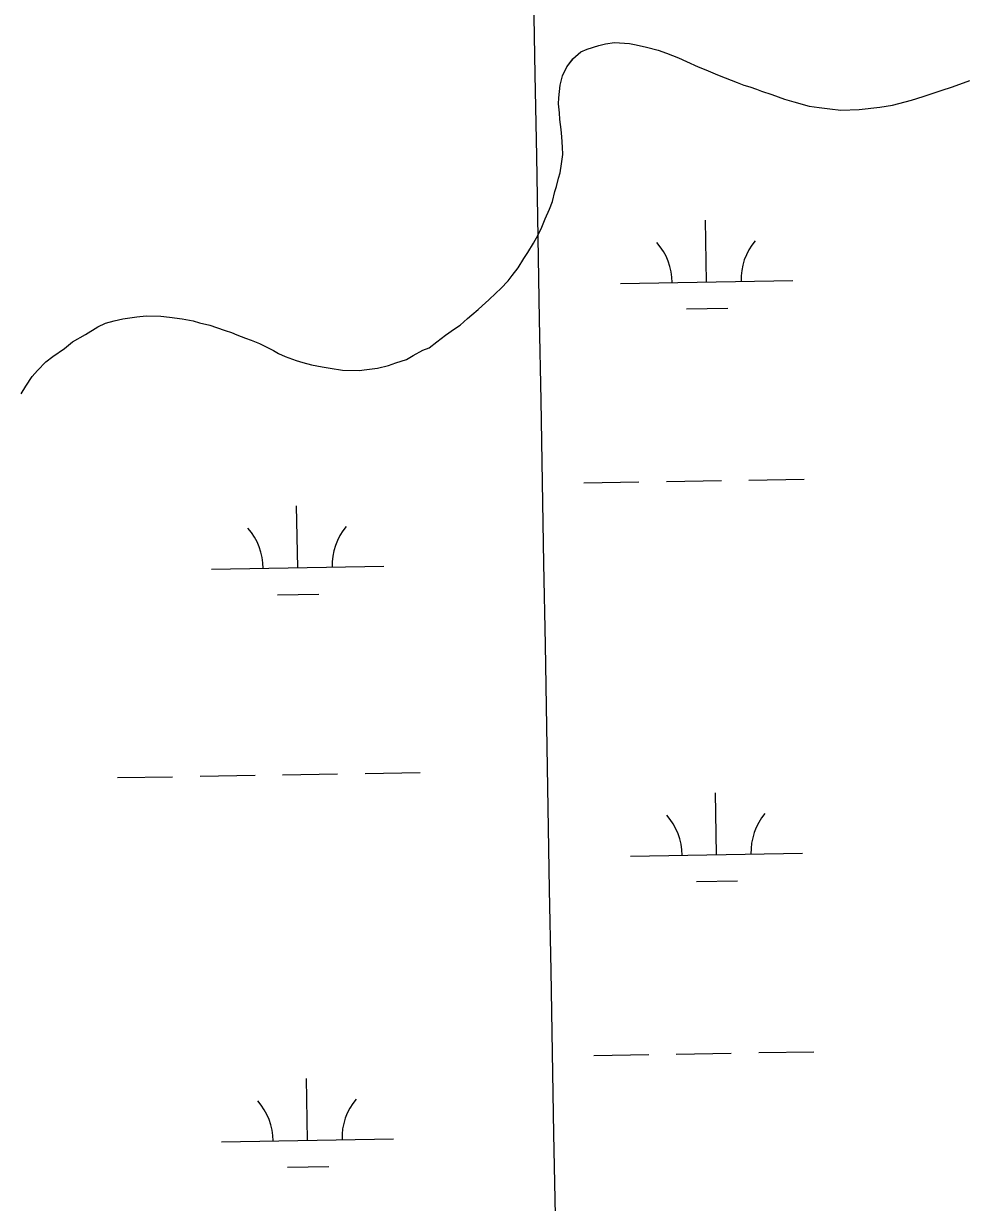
# Model space of a CAD drawing. Extents: x 3892998 to 3931244, y 278583 to 304547.
# Drawn here: x 3923288 to 3923835, y 297879 to 298564 of the extents above; entities that cross this region are included whole.
import ezdxf

# ---------------------------------------------------------------- set-up
doc = ezdxf.new("R2010")
doc.units = 0
for name, color, linetype in [('V-GRID-MAJR', 7, 'Continuous'), ('V-TOPO-SHOR', 7, 'Continuous'), ('V-WETL-SWMP', 7, 'Continuous')]:
    doc.layers.add(name, color=color, linetype=linetype)

msp = doc.modelspace()

# ---------------------------------------------------------------- linework, layer by layer
at = {"layer": 'V-GRID-MAJR'}
msp.add_spline([(3923832.739, 284475.12200000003), (3923726.113, 290533.094), (3923619.453, 296592.991), (3923512.793, 302652.882), (3923512.759, 302654.813)], degree=3, dxfattribs=at)
at = {"layer": 'V-TOPO-SHOR'}
for points in [[(3923416.95, 298380.829), (3923420.149, 298379.78500000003), (3923424.936, 298377.737), (3923428.4420000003, 298376.039), (3923433.22, 298373.668), (3923436.0810000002, 298371.98600000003), (3923439.906, 298370.282), (3923446.296, 298367.874), (3923450.1380000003, 298366.813), (3923455.262, 298365.4), (3923461.361, 298364.286), (3923466.1780000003, 298363.526), (3923473.244, 298362.387), (3923482.9080000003, 298362.156), (3923487.434, 298362.69), (3923493.578, 298363.51), (3923500.06, 298364.966), (3923504.287, 298366.47500000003), (3923510.4620000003, 298368.58400000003), (3923514.384, 298370.745), (3923519.938, 298373.836), (3923523.52, 298375.36100000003), (3923528.116, 298378.798), (3923533.041, 298382.54600000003), (3923538.29, 298386.287), (3923541.565, 298388.466), (3923545.847, 298392.231), (3923548.4790000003, 298394.424), (3923552.1, 298397.56200000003), (3923554.41, 298399.761), (3923558.361, 298403.212), (3923562.322, 298406.984), (3923565.289, 298409.815), (3923569.588, 298414.224), (3923571.921, 298417.392), (3923575.251, 298421.824), (3923578.603, 298427.22500000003), (3923580.944, 298430.715), (3923584.299, 298436.113), (3923586.992, 298440.88300000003), (3923589.034, 298445.348), (3923591.0840000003, 298450.134), (3923593.478, 298455.878), (3923595.196, 298460.349), (3923596.626, 298466.118), (3923597.662, 298468.994), (3923598.745, 298473.803), (3923599.79, 298477.001), (3923600.558, 298482.142), (3923601.3340000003, 298487.602), (3923601.113, 298491.798), (3923600.615, 298497.934), (3923600.394, 298502.13), (3923599.566, 298507.955), (3923599.3370000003, 298511.828), (3923598.819, 298516.999), (3923598.903, 298520.542), (3923599.7260000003, 298527.935), (3923601.145, 298533.38300000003), (3923603.525, 298538.482), (3923607.185, 298543.23), (3923611.7970000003, 298547.309), (3923615.379, 298548.835), (3923622.201, 298550.926), (3923626.088, 298551.801), (3923631.267, 298552.642), (3923639.957, 298552.112), (3923643.809, 298551.375), (3923649.898, 298549.939), (3923656.626, 298548.163), (3923661.42, 298546.43700000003), (3923668.4450000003, 298543.688), (3923673.231, 298541.638), (3923679.9280000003, 298538.577), (3923684.399, 298536.856), (3923691.096, 298533.795), (3923695.566, 298532.074), (3923702.591, 298529.328), (3923706.427, 298527.945), (3923709.948, 298526.893), (3923713.7830000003, 298525.512), (3923716.659, 298524.474), (3923722.733, 298522.395), (3923730.0810000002, 298519.639), (3923735.5270000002, 298518.217), (3923744.4930000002, 298515.746), (3923750.279, 298514.961), (3923756.384, 298514.17100000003), (3923762.81, 298513.37200000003), (3923773.458, 298513.759), (3923785.418, 298515.082), (3923792.859, 298516.192), (3923803.889, 298519.151), (3923810.7090000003, 298521.242), (3923821.113, 298524.86100000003), (3923827.609, 298526.96), (3923837.6920000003, 298530.585)], [(3923286.585, 298348.51), (3923289.272, 298352.958), (3923292.954, 298358.67), (3923295.938, 298362.146), (3923300.896, 298367.184), (3923304.841, 298370.313), (3923311.722, 298374.982), (3923316.326, 298378.738), (3923323.844, 298383.072), (3923331.041, 298387.412), (3923335.606, 298389.558), (3923340.4760000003, 298391.051), (3923345.662, 298392.216), (3923353.747, 298393.31200000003), (3923359.24, 298393.824), (3923367.616, 298393.621), (3923372.7630000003, 298393.177), (3923380.15, 298392.032), (3923386.5700000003, 298390.91000000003), (3923390.091, 298389.857), (3923396.182, 298388.42100000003), (3923400.015, 298387.039), (3923405.131, 298385.304), (3923408.654, 298384.254), (3923411.843, 298382.886), (3923416.95, 298380.829)]]:
    msp.add_lwpolyline(points, dxfattribs=at)
at = {"layer": 'V-WETL-SWMP'}
for p, q in [((3923607.186, 298543.23), (3923611.7970000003, 298547.309)), ((3923611.7970000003, 298547.309), (3923615.38, 298548.835)), ((3923615.38, 298548.835), (3923622.2, 298550.927)), ((3923622.2, 298550.927), (3923626.089, 298551.8)), ((3923626.089, 298551.8), (3923631.267, 298552.643)), ((3923631.267, 298552.643), (3923639.958, 298552.11100000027)), ((3923639.958, 298552.11100000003), (3923643.809, 298551.3739999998)), ((3923643.809, 298551.374), (3923649.899, 298549.93800000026)), ((3923649.899, 298549.938), (3923656.626, 298548.16399999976)), ((3923656.626, 298548.164), (3923661.42, 298546.43700000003)), ((3923603.526, 298538.482), (3923607.186, 298543.23)), ((3923661.42, 298546.43700000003), (3923668.4450000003, 298543.688)), ((3923668.4450000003, 298543.688), (3923673.231, 298541.639)), ((3923673.231, 298541.639), (3923679.927, 298538.577)), ((3923599.7260000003, 298527.936), (3923601.146, 298533.382)), ((3923601.146, 298533.382), (3923603.526, 298538.482)), ((3923679.927, 298538.577), (3923684.399, 298536.857)), ((3923684.399, 298536.857), (3923691.095, 298533.795)), ((3923691.095, 298533.795), (3923695.566, 298532.075)), ((3923598.903, 298520.542), (3923599.7260000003, 298527.936)), ((3923695.566, 298532.075), (3923702.592, 298529.327)), ((3923702.592, 298529.327), (3923706.427, 298527.945)), ((3923706.427, 298527.945), (3923709.948, 298526.893)), ((3923709.948, 298526.893), (3923713.7830000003, 298525.512)), ((3923821.113, 298524.86100000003), (3923827.61, 298526.961)), ((3923827.61, 298526.961), (3923837.691, 298530.586)), ((3923598.818, 298516.998), (3923598.903, 298520.542)), ((3923713.7830000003, 298525.512), (3923716.659, 298524.47500000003)), ((3923716.659, 298524.47500000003), (3923722.734, 298522.395)), ((3923722.734, 298522.395), (3923730.082, 298519.639)), ((3923730.082, 298519.639), (3923735.5270000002, 298518.21799999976)), ((3923803.89, 298519.151), (3923810.71, 298521.243)), ((3923810.71, 298521.243), (3923821.113, 298524.86100000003)), ((3923599.338, 298511.827), (3923598.818, 298516.998)), ((3923735.5270000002, 298518.218), (3923744.494, 298515.746)), ((3923744.494, 298515.746), (3923750.278, 298514.962)), ((3923750.278, 298514.962), (3923756.383, 298514.17)), ((3923756.383, 298514.17), (3923762.811, 298513.371)), ((3923762.811, 298513.371), (3923773.458, 298513.7589999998)), ((3923773.458, 298513.759), (3923785.418, 298515.083)), ((3923785.418, 298515.083), (3923792.859, 298516.193)), ((3923792.859, 298516.193), (3923803.89, 298519.151)), ((3923599.5670000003, 298507.954), (3923599.338, 298511.827)), ((3923600.394, 298502.131), (3923599.5670000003, 298507.954)), ((3923600.615, 298497.935), (3923600.394, 298502.131)), ((3923601.112, 298491.798), (3923600.615, 298497.935)), ((3923600.557, 298482.141), (3923601.333, 298487.602)), ((3923601.333, 298487.602), (3923601.112, 298491.798)), ((3923599.789, 298477.002), (3923600.557, 298482.141)), ((3923597.662, 298468.994), (3923598.745, 298473.803)), ((3923598.745, 298473.803), (3923599.789, 298477.002)), ((3923595.197, 298460.35000000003), (3923596.625, 298466.118)), ((3923596.625, 298466.118), (3923597.662, 298468.994)), ((3923593.477, 298455.878), (3923595.197, 298460.35000000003)), ((3923591.083, 298450.13300000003), (3923593.477, 298455.878)), ((3923586.992, 298440.88300000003), (3923589.0330000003, 298445.3469999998)), ((3923589.0330000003, 298445.3469999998), (3923591.083, 298450.13300000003)), ((3923684.8387274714, 298413.48347593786), (3923684.215655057, 298449.47808360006)), ((3923584.298, 298436.113), (3923586.992, 298440.88300000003)), ((3923578.6040000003, 298427.224), (3923580.944, 298430.714)), ((3923580.944, 298430.714), (3923584.298, 298436.113)), ((3923575.25, 298421.825), (3923578.6040000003, 298427.224)), ((3923569.5870000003, 298414.224), (3923571.92, 298417.392)), ((3923571.92, 298417.392), (3923575.25, 298421.825)), ((3923562.321, 298406.985), (3923565.29, 298409.815)), ((3923565.29, 298409.815), (3923569.5870000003, 298414.224)), ((3923634.8462168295, 298412.61809758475), (3923734.831238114, 298414.34885429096)), ((3923554.41, 298399.761), (3923558.361, 298403.212)), ((3923558.361, 298403.212), (3923562.321, 298406.98499999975)), ((3923548.4790000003, 298394.424), (3923552.1, 298397.561)), ((3923552.1, 298397.561), (3923554.41, 298399.761)), ((3923673.1075979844, 298397.8470964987), (3923697.1040030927, 298398.2624781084)), ((3923331.04, 298387.411), (3923335.605, 298389.558)), ((3923335.605, 298389.558), (3923340.4760000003, 298391.052)), ((3923340.4760000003, 298391.052), (3923345.662, 298392.217)), ((3923345.662, 298392.217), (3923353.747, 298393.311)), ((3923353.747, 298393.311), (3923359.24, 298393.824)), ((3923359.24, 298393.824), (3923367.616, 298393.62200000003)), ((3923367.616, 298393.62200000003), (3923372.7630000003, 298393.176)), ((3923372.7630000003, 298393.176), (3923380.15, 298392.031)), ((3923380.15, 298392.031), (3923386.5700000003, 298390.909)), ((3923386.5700000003, 298390.909), (3923390.091, 298389.857)), ((3923390.091, 298389.857), (3923396.181, 298388.42100000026)), ((3923541.566, 298388.466), (3923545.847, 298392.231)), ((3923545.847, 298392.231), (3923548.4790000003, 298394.424)), ((3923316.325, 298378.739), (3923323.844, 298383.071)), ((3923323.844, 298383.071), (3923331.04, 298387.411)), ((3923396.181, 298388.42100000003), (3923400.0160000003, 298387.039)), ((3923400.0160000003, 298387.039), (3923405.132, 298385.304)), ((3923405.132, 298385.304), (3923408.653, 298384.253)), ((3923408.653, 298384.253), (3923411.843, 298382.886)), ((3923411.843, 298382.886), (3923416.951, 298380.829)), ((3923528.116, 298378.797), (3923533.042, 298382.54600000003)), ((3923533.042, 298382.54600000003), (3923538.29, 298386.288)), ((3923538.29, 298386.288), (3923541.566, 298388.466)), ((3923311.722, 298374.982), (3923316.325, 298378.739)), ((3923416.951, 298380.829), (3923420.15, 298379.78500000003)), ((3923420.15, 298379.78500000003), (3923424.936, 298377.73600000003)), ((3923424.936, 298377.73600000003), (3923428.441, 298376.039)), ((3923428.441, 298376.039), (3923433.219, 298373.668)), ((3923523.521, 298375.36100000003), (3923528.116, 298378.797)), ((3923300.896, 298367.184), (3923304.84, 298370.31200000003)), ((3923304.84, 298370.31200000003), (3923311.722, 298374.982)), ((3923433.219, 298373.668), (3923436.08, 298371.9869999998)), ((3923436.08, 298371.987), (3923439.907, 298370.283)), ((3923439.907, 298370.283), (3923446.296, 298367.873)), ((3923510.463, 298368.58400000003), (3923514.383, 298370.746)), ((3923514.383, 298370.746), (3923519.938, 298373.836)), ((3923519.938, 298373.836), (3923523.521, 298375.36099999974)), ((3923292.954, 298358.67100000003), (3923295.9390000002, 298362.145)), ((3923295.9390000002, 298362.145), (3923300.896, 298367.184)), ((3923446.296, 298367.873), (3923450.139, 298366.813)), ((3923450.139, 298366.813), (3923455.2630000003, 298365.40000000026)), ((3923455.2630000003, 298365.4), (3923461.361, 298364.286)), ((3923461.361, 298364.286), (3923466.1780000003, 298363.5259999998)), ((3923466.1780000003, 298363.5259999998), (3923473.2430000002, 298362.388)), ((3923473.2430000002, 298362.388), (3923482.9080000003, 298362.156)), ((3923482.9080000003, 298362.156), (3923487.434, 298362.69099999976)), ((3923487.434, 298362.691), (3923493.578, 298363.51000000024)), ((3923493.578, 298363.51), (3923500.06, 298364.9659999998)), ((3923500.06, 298364.966), (3923504.287, 298366.476)), ((3923504.287, 298366.476), (3923510.463, 298368.58400000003)), ((3923289.271, 298352.958), (3923292.954, 298358.67100000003)), ((3923286.585, 298348.509), (3923289.271, 298352.958)), ((3923613.4395701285, 298296.798252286), (3923645.4347769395, 298297.3520944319)), ((3923661.4323803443, 298297.6290155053), (3923693.4275871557, 298298.182857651)), ((3923709.4251905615, 298298.4597787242), (3923741.4203973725, 298299.0136208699)), ((3923447.2041845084, 298247.48373551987), (3923446.5811120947, 298283.4783431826)), ((3923397.211673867, 298246.61835716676), (3923497.1966951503, 298248.3491138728)), ((3923435.473055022, 298231.8473560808), (3923459.4694601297, 298232.2627376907)), ((3923342.4543252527, 298125.5815109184), (3923374.4495320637, 298126.1353530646)), ((3923390.4471354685, 298126.41227413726), (3923422.4423422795, 298126.96611628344)), ((3923438.4399456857, 298127.24303735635), (3923470.435152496, 298127.79687950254)), ((3923486.4327559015, 298128.0738005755), (3923518.427962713, 298128.6276427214)), ((3923690.596522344, 298080.8583063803), (3923689.9734499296, 298116.8529140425)), ((3923640.604011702, 298079.9929280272), (3923740.5890329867, 298081.7236847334)), ((3923678.865392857, 298065.2219269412), (3923702.861797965, 298065.6373085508)), ((3923619.197365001, 297964.1730827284), (3923651.192571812, 297964.7269248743)), ((3923667.1901752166, 297965.00384594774), (3923699.185382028, 297965.55768809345)), ((3923715.182985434, 297965.8346091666), (3923747.178192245, 297966.3884513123)), ((3923452.961979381, 297914.85856596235), (3923452.3389069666, 297950.853173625)), ((3923402.969468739, 297913.9931876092), (3923502.9544900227, 297915.7239443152)), ((3923441.230849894, 297899.2221865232), (3923465.227255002, 297899.6375681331))]:
    msp.add_line(p, q, dxfattribs=at)
for centre, radius, start, end in [((3923740.0651712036, 298414.91432882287), 35.246287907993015, 140.21987699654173, 181.76353532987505), ((3923629.5958483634, 298413.00208718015), 35.24628790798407, 0.21988000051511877, 41.76353833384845), ((3923391.9613054, 298247.0023467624), 35.24628790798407, 0.21988000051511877, 41.76353833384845), ((3923502.4306282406, 298248.9145884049), 35.246287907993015, 140.21987699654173, 181.76353532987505), ((3923635.353643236, 298080.3769176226), 35.24628790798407, 0.21988000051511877, 41.76353833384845), ((3923745.822966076, 298082.2891592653), 35.246287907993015, 140.21987699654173, 181.76353532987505), ((3923397.7191002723, 297914.3771772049), 35.24628790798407, 0.21988000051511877, 41.76353833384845), ((3923508.188423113, 297916.2894188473), 35.246287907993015, 140.21987699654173, 181.76353532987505)]:
    msp.add_arc(centre, radius, start, end, dxfattribs=at)

doc.saveas('drawing.dxf')
